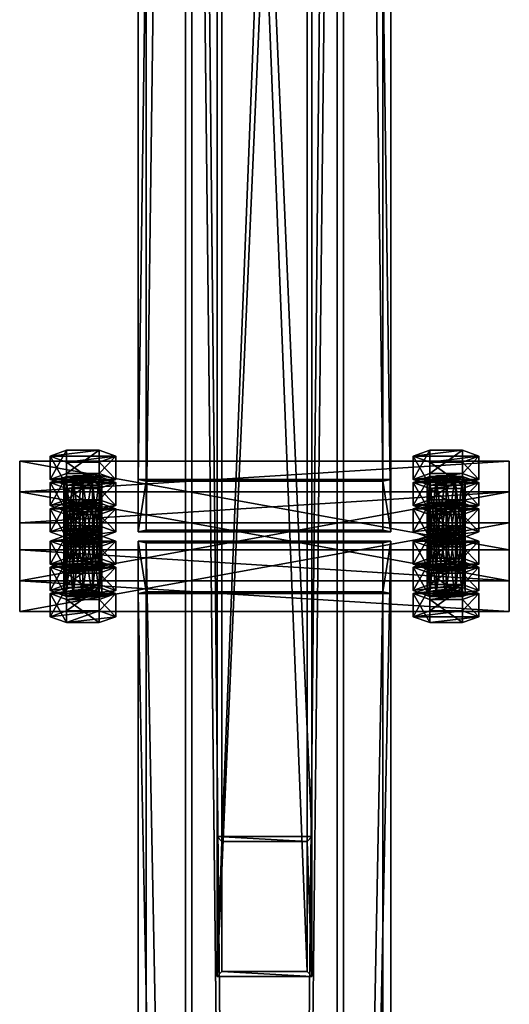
# Model space of a CAD drawing. Header units: millimetres. Extents: x -333 to 67333, y -930 to 39730.
# Tile 411 of 656: x 22145 to 22455, y 7622 to 8246. Entities that reach past the tile are written whole.
import ezdxf

# ---------------------------------------------------------------- set-up
doc = ezdxf.new("R2010")
doc.units = ezdxf.units.MM
for name, color, linetype in [('5', 7, 'Continuous'), ('6', 7, 'Continuous'), ('8', 7, 'Continuous'), ('95', 7, 'Continuous'), ('99', 7, 'Continuous')]:
    doc.layers.add(name, color=color, linetype=linetype)

msp = doc.modelspace()

# ---------------------------------------------------------------- meshes
at = {"layer": '5', "color": 131}
mesh = msp.add_polyface(dxfattribs=at)
corners = [(22346, 185.3, 2984), (22254, 185.3, 2984), (22254, 9385, 2984), (22346, 9385, 2984), (22254, 185.3, 3076), (22254, 9385, 3076), (22346, 185.3, 3076), (22346, 9385, 3076), (22350, 185.3, 2980), (22350, 185.3, 3080), (22350, 9385, 3080), (22350, 9385, 2980), (22250, 185.3, 3080), (22250, 9385, 3080), (22250, 185.3, 2980), (22250, 9385, 2980)]
mesh.append_faces([[corners[k] for k in face] for face in [(0, 2, 3, 3), (1, 5, 2, 2), (4, 7, 5, 5), (6, 3, 7, 7), (8, 10, 11, 11), (9, 13, 10, 10), (12, 15, 13, 13), (14, 11, 15, 15)]], dxfattribs={"vtx0": -1, "color": 131})
mesh.append_faces([[corners[k] for k in face] for face in [(9, 6, 12, 12), (6, 8, 0, 0), (0, 8, 1, 1), (12, 4, 14, 14), (4, 12, 6, 6), (14, 1, 8, 8), (11, 3, 15, 15), (3, 10, 7, 7), (7, 10, 5, 5), (15, 2, 13, 13), (2, 15, 3, 3), (13, 5, 10, 10)]], dxfattribs={"vtx0": -1, "vtx1": -1, "color": 131})
mesh.append_faces([[corners[k] for k in face] for face in [(6, 9, 8, 8), (14, 4, 1, 1), (3, 11, 10, 10), (13, 2, 5, 5)]], dxfattribs={"vtx0": -1, "vtx2": -1, "vtx3": -1, "color": 131})
mesh.append_faces([[corners[k] for k in face] for face in [(0, 1, 2, 2), (1, 4, 5, 5), (4, 6, 7, 7), (6, 0, 3, 3), (8, 9, 10, 10), (9, 12, 13, 13), (12, 14, 15, 15), (14, 8, 11, 11)]], dxfattribs={"vtx2": -1, "vtx3": -1, "color": 131})
at = {"layer": '6', "color": 2}
mesh = msp.add_polyface(dxfattribs=at)
corners = [(22380, 19380.14, 7183.53), (22220, 19380.14, 7183.53), (22220, 7954.94, 4755.1), (22380, 7954.94, 4755.1), (22380, 19380.14, 7347.1), (22380, 7921.68, 4911.61), (22220, 19380.14, 7347.1), (22220, 7921.68, 4911.61), (22225, 7953.9, 4759.99), (22375, 7953.9, 4759.99), (22375, 7922.72, 4906.72), (22225, 7922.72, 4906.72), (22375, 19380.14, 7188.64), (22375, 19380.14, 7341.99), (22225, 19380.14, 7188.64), (22225, 19380.14, 7341.99)]
mesh.append_faces([[corners[k] for k in face] for face in [(0, 2, 3, 3), (4, 3, 5, 5), (6, 5, 7, 7), (1, 7, 2, 2), (12, 10, 9, 9), (14, 9, 8, 8), (15, 8, 11, 11), (13, 11, 10, 10)]], dxfattribs={"vtx0": -1, "color": 2})
mesh.append_faces([[corners[k] for k in face] for face in [(2, 8, 3, 3), (8, 7, 11, 11), (11, 7, 10, 10), (3, 9, 5, 5), (9, 3, 8, 8), (5, 10, 7, 7), (0, 12, 1, 1), (12, 4, 13, 13), (13, 4, 15, 15), (1, 14, 6, 6), (14, 1, 12, 12), (6, 15, 4, 4)]], dxfattribs={"vtx0": -1, "vtx1": -1, "color": 2})
mesh.append_faces([[corners[k] for k in face] for face in [(8, 2, 7, 7), (5, 9, 10, 10), (12, 0, 4, 4), (6, 14, 15, 15)]], dxfattribs={"vtx0": -1, "vtx2": -1, "vtx3": -1, "color": 2})
mesh.append_faces([[corners[k] for k in face] for face in [(0, 1, 2, 2), (4, 0, 3, 3), (6, 4, 5, 5), (1, 6, 7, 7), (12, 13, 10, 10), (14, 12, 9, 9), (15, 14, 8, 8), (13, 15, 11, 11)]], dxfattribs={"vtx2": -1, "vtx3": -1, "color": 2})
mesh = msp.add_polyface(dxfattribs=at)
corners = [(22225, 7914.78, 4751.68), (22375, 7914.78, 4751.68), (22375, 175.3, 3106.65), (22225, 175.3, 3106.65), (22375, 7883.59, 4898.4), (22375, 25.3, 3228.12), (22225, 7883.59, 4898.4), (22225, 25.3, 3228.12), (22220, 7915.82, 4746.79), (22220, 7882.55, 4903.29), (22220, 20.3, 3232.17), (22220, 180.3, 3102.61), (22380, 7882.55, 4903.29), (22380, 20.3, 3232.17), (22380, 7915.82, 4746.79), (22380, 180.3, 3102.61)]
mesh.append_faces([[corners[k] for k in face] for face in [(0, 2, 3, 3), (1, 5, 2, 2), (4, 7, 5, 5), (6, 3, 7, 7), (8, 10, 11, 11), (9, 13, 10, 10), (12, 15, 13, 13), (14, 11, 15, 15)]], dxfattribs={"vtx0": -1, "color": 2})
mesh.append_faces([[corners[k] for k in face] for face in [(9, 6, 12, 12), (6, 8, 0, 0), (0, 8, 1, 1), (12, 4, 14, 14), (4, 12, 6, 6), (14, 1, 8, 8), (11, 3, 15, 15), (3, 10, 7, 7), (7, 10, 5, 5), (15, 2, 13, 13), (2, 15, 3, 3), (13, 5, 10, 10)]], dxfattribs={"vtx0": -1, "vtx1": -1, "color": 2})
mesh.append_faces([[corners[k] for k in face] for face in [(6, 9, 8, 8), (14, 4, 1, 1), (3, 11, 10, 10), (13, 2, 5, 5)]], dxfattribs={"vtx0": -1, "vtx2": -1, "vtx3": -1, "color": 2})
mesh.append_faces([[corners[k] for k in face] for face in [(0, 1, 2, 2), (1, 4, 5, 5), (4, 6, 7, 7), (6, 0, 3, 3), (8, 9, 10, 10), (9, 12, 13, 13), (12, 14, 15, 15), (14, 8, 11, 11)]], dxfattribs={"vtx2": -1, "vtx3": -1, "color": 2})
at = {"layer": '8', "color": 253}
mesh = msp.add_polyface(dxfattribs=at)
corners = [(22327, 7643.02, 4688.8), (22273, 7643.02, 4688.8), (22273, 9009.3, 3080), (22327, 9009.3, 3080), (22273, 7725.26, 4706.28), (22273, 9106.38, 3080), (22327, 7725.26, 4706.28), (22327, 9106.38, 3080), (22330, 7639.68, 4688.1), (22330, 7728.59, 4706.99), (22330, 9110.32, 3080), (22330, 9005.36, 3080), (22270, 7728.59, 4706.99), (22270, 9110.32, 3080), (22270, 7639.68, 4688.1), (22270, 9005.36, 3080)]
mesh.append_faces([[corners[k] for k in face] for face in [(0, 2, 3, 3), (1, 5, 2, 2), (4, 7, 5, 5), (6, 3, 7, 7), (8, 10, 11, 11), (9, 13, 10, 10), (12, 15, 13, 13), (14, 11, 15, 15)]], dxfattribs={"vtx0": -1, "color": 253})
mesh.append_faces([[corners[k] for k in face] for face in [(9, 6, 12, 12), (6, 8, 0, 0), (0, 8, 1, 1), (12, 4, 14, 14), (4, 12, 6, 6), (14, 1, 8, 8), (11, 3, 15, 15), (3, 10, 7, 7), (7, 10, 5, 5), (15, 2, 13, 13), (2, 15, 3, 3), (13, 5, 10, 10)]], dxfattribs={"vtx0": -1, "vtx1": -1, "color": 253})
mesh.append_faces([[corners[k] for k in face] for face in [(6, 9, 8, 8), (14, 4, 1, 1), (3, 11, 10, 10), (13, 2, 5, 5)]], dxfattribs={"vtx0": -1, "vtx2": -1, "vtx3": -1, "color": 253})
mesh.append_faces([[corners[k] for k in face] for face in [(0, 1, 2, 2), (1, 4, 5, 5), (4, 6, 7, 7), (6, 0, 3, 3), (8, 9, 10, 10), (9, 12, 13, 13), (12, 14, 15, 15), (14, 8, 11, 11)]], dxfattribs={"vtx2": -1, "vtx3": -1, "color": 253})
at = {"layer": '95', "color": 7}
mesh = msp.add_polyface(dxfattribs=at)
corners = [(22195.4, 7940.09, 4897.12), (22164.22, 7936.35, 4914.73), (22174.61, 7940.09, 4897.12), (22205.79, 7936.35, 4914.73), (22191, 7940.47, 4823.19), (22179, 7940.47, 4823.19), (22185, 7940.8, 4821.62), (22174.61, 7939.56, 4827.49), (22195.4, 7939.56, 4827.49), (22173, 7938.31, 4833.36), (22174.61, 7937.06, 4839.22), (22197, 7938.31, 4833.36), (22179, 7936.15, 4843.52), (22195.4, 7937.06, 4839.22), (22205.79, 7952.98, 4836.47), (22195.4, 7956.72, 4818.87), (22195.4, 7942.05, 4815.75), (22205.79, 7938.31, 4833.36), (22174.61, 7956.72, 4818.87), (22174.61, 7942.05, 4815.75), (22164.22, 7952.98, 4836.47), (22164.22, 7938.31, 4833.36), (22174.61, 7949.24, 4854.08), (22174.61, 7934.57, 4850.96), (22195.4, 7949.24, 4854.08), (22195.4, 7934.57, 4850.96), (22195.4, 7956.19, 4749.24), (22191, 7957.1, 4744.94), (22191, 7917.98, 4736.62), (22185, 7957.44, 4743.37), (22185, 7918.31, 4735.05), (22179, 7957.1, 4744.94), (22179, 7917.98, 4736.62), (22174.61, 7956.19, 4749.24), (22174.61, 7917.07, 4740.92), (22173, 7954.94, 4755.1), (22174.61, 7953.69, 4760.97), (22197, 7954.94, 4755.1), (22179, 7952.78, 4765.27), (22195.4, 7953.69, 4760.97), (22185, 7952.45, 4766.84), (22191, 7952.78, 4765.27), (22205.79, 7969.61, 4758.22), (22195.4, 7973.36, 4740.62), (22195.4, 7958.68, 4737.5), (22205.79, 7954.94, 4755.1), (22174.61, 7973.36, 4740.62), (22174.61, 7958.68, 4737.5), (22164.22, 7969.61, 4758.22), (22164.22, 7954.94, 4755.1), (22174.61, 7965.87, 4775.83), (22174.61, 7951.2, 4772.71), (22195.4, 7965.87, 4775.83), (22195.4, 7951.2, 4772.71)]
mesh.append_faces([[corners[k] for k in face] for face in [(0, 1, 2, 2), (4, 5, 6, 6), (14, 16, 17, 17), (15, 19, 16, 16), (18, 21, 19, 19), (20, 23, 21, 21), (22, 25, 23, 23), (24, 17, 25, 25), (15, 20, 18, 18), (22, 14, 24, 24), (21, 16, 19, 19), (27, 31, 29, 29), (40, 39, 41, 41), (42, 44, 45, 45), (43, 47, 44, 44), (46, 49, 47, 47), (48, 51, 49, 49), (50, 53, 51, 51), (52, 45, 53, 53), (43, 48, 46, 46), (50, 42, 52, 52), (45, 51, 53, 53), (49, 44, 47, 47)]], dxfattribs={"vtx0": -1, "color": 7})
mesh.append_faces([[corners[k] for k in face] for face in [(5, 4, 7, 7), (7, 8, 9, 9), (9, 8, 10, 10), (10, 11, 12, 12), (20, 14, 22, 22), (23, 16, 21, 21), (31, 27, 33, 33), (33, 26, 35, 35), (35, 26, 36, 36), (36, 37, 38, 38), (38, 39, 40, 40), (48, 42, 50, 50), (51, 45, 49, 49)]], dxfattribs={"vtx0": -1, "vtx1": -1, "color": 7})
mesh.append_faces([[corners[k] for k in face] for face in [(1, 0, 3, 3), (7, 4, 8, 8), (10, 8, 11, 11), (12, 11, 13, 13), (20, 15, 14, 14), (23, 17, 16, 16), (33, 27, 26, 26), (36, 26, 37, 37), (38, 37, 39, 39), (48, 43, 42, 42), (49, 45, 44, 44)]], dxfattribs={"vtx0": -1, "vtx2": -1, "vtx3": -1, "color": 7})
mesh.append_faces([[corners[k] for k in face] for face in [(14, 15, 16, 16), (15, 18, 19, 19), (18, 20, 21, 21), (20, 22, 23, 23), (22, 24, 25, 25), (24, 14, 17, 17), (26, 27, 28, 28), (27, 29, 30, 30), (29, 31, 32, 32), (31, 33, 34, 34), (42, 43, 44, 44), (43, 46, 47, 47), (46, 48, 49, 49), (48, 50, 51, 51), (50, 52, 53, 53), (52, 42, 45, 45)]], dxfattribs={"vtx2": -1, "vtx3": -1, "color": 7})
mesh = msp.add_polyface(dxfattribs=at)
corners = [(22425.4, 7940.09, 4897.12), (22394.22, 7936.35, 4914.73), (22404.61, 7940.09, 4897.12), (22435.79, 7936.35, 4914.73), (22415, 7940.8, 4821.62), (22404.61, 7939.56, 4827.49), (22409, 7940.47, 4823.19), (22421, 7940.47, 4823.19), (22403, 7938.31, 4833.36), (22425.4, 7939.56, 4827.49), (22404.61, 7937.06, 4839.22), (22427, 7938.31, 4833.36), (22409, 7936.15, 4843.52), (22425.4, 7937.06, 4839.22), (22435.79, 7952.98, 4836.47), (22425.4, 7956.72, 4818.87), (22425.4, 7942.05, 4815.75), (22435.79, 7938.31, 4833.36), (22404.61, 7956.72, 4818.87), (22404.61, 7942.05, 4815.75), (22394.22, 7952.98, 4836.47), (22394.22, 7938.31, 4833.36), (22404.61, 7949.24, 4854.08), (22404.61, 7934.57, 4850.96), (22425.4, 7949.24, 4854.08), (22425.4, 7934.57, 4850.96), (22425.4, 7956.19, 4749.24), (22421, 7957.1, 4744.94), (22421, 7917.98, 4736.62), (22415, 7957.44, 4743.37), (22415, 7918.31, 4735.05), (22409, 7957.1, 4744.94), (22409, 7917.98, 4736.62), (22404.61, 7956.19, 4749.24), (22404.61, 7917.07, 4740.92), (22403, 7954.94, 4755.1), (22404.61, 7953.69, 4760.97), (22427, 7954.94, 4755.1), (22409, 7952.78, 4765.27), (22425.4, 7953.69, 4760.97), (22415, 7952.45, 4766.84), (22421, 7952.78, 4765.27), (22435.79, 7969.61, 4758.22), (22425.4, 7973.36, 4740.62), (22425.4, 7958.68, 4737.5), (22435.79, 7954.94, 4755.1), (22404.61, 7973.36, 4740.62), (22404.61, 7958.68, 4737.5), (22394.22, 7969.61, 4758.22), (22394.22, 7954.94, 4755.1), (22404.61, 7965.87, 4775.83), (22404.61, 7951.2, 4772.71), (22425.4, 7965.87, 4775.83), (22425.4, 7951.2, 4772.71)]
mesh.append_faces([[corners[k] for k in face] for face in [(0, 1, 2, 2), (4, 5, 6, 6), (14, 16, 17, 17), (15, 19, 16, 16), (18, 21, 19, 19), (20, 23, 21, 21), (22, 25, 23, 23), (24, 17, 25, 25), (15, 20, 18, 18), (22, 14, 24, 24), (21, 16, 19, 19), (27, 31, 29, 29), (40, 39, 41, 41), (42, 44, 45, 45), (43, 47, 44, 44), (46, 49, 47, 47), (48, 51, 49, 49), (50, 53, 51, 51), (52, 45, 53, 53), (43, 48, 46, 46), (50, 42, 52, 52), (45, 51, 53, 53), (49, 44, 47, 47)]], dxfattribs={"vtx0": -1, "color": 7})
mesh.append_faces([[corners[k] for k in face] for face in [(5, 7, 8, 8), (8, 9, 10, 10), (10, 11, 12, 12), (20, 14, 22, 22), (23, 17, 21, 21), (31, 27, 33, 33), (33, 27, 35, 35), (35, 26, 36, 36), (36, 37, 38, 38), (38, 39, 40, 40), (48, 42, 50, 50), (51, 45, 49, 49)]], dxfattribs={"vtx0": -1, "vtx1": -1, "color": 7})
mesh.append_faces([[corners[k] for k in face] for face in [(1, 0, 3, 3), (5, 4, 7, 7), (8, 7, 9, 9), (10, 9, 11, 11), (12, 11, 13, 13), (20, 15, 14, 14), (21, 17, 16, 16), (35, 27, 26, 26), (36, 26, 37, 37), (38, 37, 39, 39), (48, 43, 42, 42), (49, 45, 44, 44)]], dxfattribs={"vtx0": -1, "vtx2": -1, "vtx3": -1, "color": 7})
mesh.append_faces([[corners[k] for k in face] for face in [(14, 15, 16, 16), (15, 18, 19, 19), (18, 20, 21, 21), (20, 22, 23, 23), (22, 24, 25, 25), (24, 14, 17, 17), (26, 27, 28, 28), (27, 29, 30, 30), (29, 31, 32, 32), (31, 33, 34, 34), (42, 43, 44, 44), (43, 46, 47, 47), (46, 48, 49, 49), (48, 50, 51, 51), (50, 52, 53, 53), (52, 42, 45, 45)]], dxfattribs={"vtx2": -1, "vtx3": -1, "color": 7})
mesh = msp.add_polyface(dxfattribs=at)
corners = [(22191, 7923.84, 4901.44), (22179, 7923.84, 4901.44), (22185, 7924.17, 4899.87), (22174.61, 7922.92, 4905.74), (22195.4, 7922.92, 4905.74), (22173, 7921.68, 4911.61), (22174.61, 7920.43, 4917.48), (22197, 7921.68, 4911.61), (22179, 7919.52, 4921.77), (22195.4, 7920.43, 4917.48), (22185, 7919.18, 4923.35), (22191, 7919.52, 4921.77), (22205.79, 7936.35, 4914.73), (22195.4, 7940.09, 4897.12), (22195.4, 7925.42, 4894), (22205.79, 7921.68, 4911.61), (22174.61, 7940.09, 4897.12), (22174.61, 7925.42, 4894), (22164.22, 7936.35, 4914.73), (22164.22, 7921.68, 4911.61), (22174.61, 7932.61, 4932.33), (22174.61, 7917.93, 4929.21), (22195.4, 7932.61, 4932.33), (22195.4, 7917.93, 4929.21), (22197, 7938.31, 4833.36), (22195.4, 7939.56, 4827.49), (22195.4, 7900.43, 4819.17), (22191, 7940.47, 4823.19), (22191, 7901.35, 4814.88), (22185, 7940.8, 4821.62), (22185, 7901.68, 4813.3), (22179, 7940.47, 4823.19), (22179, 7901.35, 4814.88), (22174.61, 7939.56, 4827.49), (22174.61, 7900.43, 4819.17), (22173, 7938.31, 4833.36), (22173, 7899.19, 4825.04), (22174.61, 7937.06, 4839.22), (22174.61, 7897.94, 4830.91), (22191, 7936.15, 4843.52), (22195.4, 7937.06, 4839.22), (22195.4, 7897.94, 4830.91), (22197, 7899.19, 4825.04), (22179, 7936.15, 4843.52), (22185, 7935.81, 4845.09), (22205.79, 7938.31, 4833.36), (22174.61, 7934.57, 4850.96), (22195.4, 7934.57, 4850.96), (22197, 7954.94, 4755.1), (22195.4, 7956.19, 4749.24), (22195.4, 7917.07, 4740.92), (22197, 7915.82, 4746.79), (22191, 7917.98, 4736.62), (22191, 7957.1, 4744.94), (22185, 7918.31, 4735.05), (22185, 7957.44, 4743.37), (22179, 7917.98, 4736.62), (22179, 7957.1, 4744.94), (22174.61, 7917.07, 4740.92), (22174.61, 7956.19, 4749.24), (22173, 7954.94, 4755.1), (22173, 7915.82, 4746.79), (22174.61, 7953.69, 4760.97), (22174.61, 7914.57, 4752.66), (22179, 7952.78, 4765.27), (22179, 7913.66, 4756.95), (22185, 7952.45, 4766.84), (22185, 7913.32, 4758.53), (22191, 7952.78, 4765.27), (22191, 7913.66, 4756.95), (22195.4, 7953.69, 4760.97), (22195.4, 7914.57, 4752.66), (22195.4, 7919.56, 4729.18), (22164.22, 7915.82, 4746.79), (22174.61, 7919.56, 4729.18)]
mesh.append_faces([[corners[k] for k in face] for face in [(0, 1, 2, 2), (10, 9, 11, 11), (12, 14, 15, 15), (13, 17, 14, 14), (16, 19, 17, 17), (18, 21, 19, 19), (20, 23, 21, 21), (22, 15, 23, 23), (20, 12, 22, 22), (15, 21, 23, 23), (19, 14, 17, 17), (44, 40, 39, 39), (45, 46, 47, 47), (48, 50, 51, 51), (49, 52, 50, 50), (53, 54, 52, 52), (55, 56, 54, 54), (57, 58, 56, 56), (59, 61, 58, 58), (60, 63, 61, 61), (62, 65, 63, 63), (64, 67, 65, 65), (66, 69, 67, 67), (68, 71, 69, 69), (70, 51, 71, 71), (58, 54, 56, 56), (72, 73, 74, 74)]], dxfattribs={"vtx0": -1, "color": 7})
mesh.append_faces([[corners[k] for k in face] for face in [(1, 0, 3, 3), (3, 4, 5, 5), (5, 4, 6, 6), (6, 7, 8, 8), (8, 9, 10, 10), (18, 12, 20, 20), (21, 14, 19, 19), (43, 40, 44, 44)]], dxfattribs={"vtx0": -1, "vtx1": -1, "color": 7})
mesh.append_faces([[corners[k] for k in face] for face in [(3, 0, 4, 4), (6, 4, 7, 7), (8, 7, 9, 9), (21, 15, 14, 14), (58, 52, 54, 54)]], dxfattribs={"vtx0": -1, "vtx2": -1, "vtx3": -1, "color": 7})
mesh.append_faces([[corners[k] for k in face] for face in [(12, 13, 14, 14), (13, 16, 17, 17), (16, 18, 19, 19), (18, 20, 21, 21), (20, 22, 23, 23), (22, 12, 15, 15), (24, 25, 26, 26), (25, 27, 28, 28), (27, 29, 30, 30), (29, 31, 32, 32), (31, 33, 34, 34), (33, 35, 36, 36), (35, 37, 38, 38), (39, 40, 41, 41), (40, 24, 42, 42), (48, 49, 50, 50), (59, 60, 61, 61), (60, 62, 63, 63), (62, 64, 65, 65), (64, 66, 67, 67), (66, 68, 69, 69), (68, 70, 71, 71), (70, 48, 51, 51)]], dxfattribs={"vtx2": -1, "vtx3": -1, "color": 7})
mesh = msp.add_polyface(dxfattribs=at)
corners = [(22415, 7924.17, 4899.87), (22404.61, 7922.92, 4905.74), (22409, 7923.84, 4901.44), (22421, 7923.84, 4901.44), (22403, 7921.68, 4911.61), (22425.4, 7922.92, 4905.74), (22404.61, 7920.43, 4917.48), (22427, 7921.68, 4911.61), (22409, 7919.52, 4921.77), (22425.4, 7920.43, 4917.48), (22415, 7919.18, 4923.35), (22421, 7919.52, 4921.77), (22435.79, 7936.35, 4914.73), (22425.4, 7940.09, 4897.12), (22425.4, 7925.42, 4894), (22435.79, 7921.68, 4911.61), (22404.61, 7940.09, 4897.12), (22404.61, 7925.42, 4894), (22394.22, 7936.35, 4914.73), (22394.22, 7921.68, 4911.61), (22404.61, 7932.61, 4932.33), (22404.61, 7917.93, 4929.21), (22425.4, 7932.61, 4932.33), (22425.4, 7917.93, 4929.21), (22427, 7938.31, 4833.36), (22425.4, 7939.56, 4827.49), (22425.4, 7900.43, 4819.17), (22421, 7940.47, 4823.19), (22421, 7901.35, 4814.88), (22415, 7940.8, 4821.62), (22415, 7901.68, 4813.3), (22409, 7940.47, 4823.19), (22409, 7901.35, 4814.88), (22404.61, 7939.56, 4827.49), (22404.61, 7900.43, 4819.17), (22403, 7938.31, 4833.36), (22403, 7899.19, 4825.04), (22404.61, 7937.06, 4839.22), (22404.61, 7897.94, 4830.91), (22421, 7936.15, 4843.52), (22425.4, 7937.06, 4839.22), (22425.4, 7897.94, 4830.91), (22427, 7899.19, 4825.04), (22409, 7936.15, 4843.52), (22415, 7935.81, 4845.09), (22435.79, 7938.31, 4833.36), (22404.61, 7934.57, 4850.96), (22425.4, 7934.57, 4850.96), (22427, 7954.94, 4755.1), (22425.4, 7956.19, 4749.24), (22425.4, 7917.07, 4740.92), (22427, 7915.82, 4746.79), (22421, 7917.98, 4736.62), (22421, 7957.1, 4744.94), (22415, 7918.31, 4735.05), (22415, 7957.44, 4743.37), (22409, 7917.98, 4736.62), (22409, 7957.1, 4744.94), (22404.61, 7917.07, 4740.92), (22404.61, 7956.19, 4749.24), (22403, 7954.94, 4755.1), (22403, 7915.82, 4746.79), (22404.61, 7953.69, 4760.97), (22404.61, 7914.57, 4752.66), (22409, 7952.78, 4765.27), (22409, 7913.66, 4756.95), (22415, 7952.45, 4766.84), (22415, 7913.32, 4758.53), (22421, 7952.78, 4765.27), (22421, 7913.66, 4756.95), (22425.4, 7953.69, 4760.97), (22425.4, 7914.57, 4752.66), (22425.4, 7919.56, 4729.18), (22394.22, 7915.82, 4746.79), (22404.61, 7919.56, 4729.18)]
mesh.append_faces([[corners[k] for k in face] for face in [(0, 1, 2, 2), (10, 9, 11, 11), (12, 14, 15, 15), (13, 17, 14, 14), (16, 19, 17, 17), (18, 21, 19, 19), (20, 23, 21, 21), (22, 15, 23, 23), (20, 12, 22, 22), (15, 21, 23, 23), (19, 14, 17, 17), (44, 40, 39, 39), (45, 46, 47, 47), (48, 50, 51, 51), (49, 52, 50, 50), (53, 54, 52, 52), (55, 56, 54, 54), (57, 58, 56, 56), (59, 61, 58, 58), (60, 63, 61, 61), (62, 65, 63, 63), (64, 67, 65, 65), (66, 69, 67, 67), (68, 71, 69, 69), (70, 51, 71, 71), (58, 54, 56, 56), (72, 73, 74, 74)]], dxfattribs={"vtx0": -1, "color": 7})
mesh.append_faces([[corners[k] for k in face] for face in [(1, 3, 4, 4), (4, 5, 6, 6), (6, 7, 8, 8), (8, 9, 10, 10), (18, 12, 20, 20), (21, 14, 19, 19), (43, 40, 44, 44)]], dxfattribs={"vtx0": -1, "vtx1": -1, "color": 7})
mesh.append_faces([[corners[k] for k in face] for face in [(1, 0, 3, 3), (4, 3, 5, 5), (6, 5, 7, 7), (8, 7, 9, 9), (21, 15, 14, 14), (58, 52, 54, 54)]], dxfattribs={"vtx0": -1, "vtx2": -1, "vtx3": -1, "color": 7})
mesh.append_faces([[corners[k] for k in face] for face in [(12, 13, 14, 14), (13, 16, 17, 17), (16, 18, 19, 19), (18, 20, 21, 21), (20, 22, 23, 23), (22, 12, 15, 15), (24, 25, 26, 26), (25, 27, 28, 28), (27, 29, 30, 30), (29, 31, 32, 32), (31, 33, 34, 34), (33, 35, 36, 36), (35, 37, 38, 38), (39, 40, 41, 41), (40, 24, 42, 42), (48, 49, 50, 50), (59, 60, 61, 61), (60, 62, 63, 63), (62, 64, 65, 65), (64, 66, 67, 67), (66, 68, 69, 69), (68, 70, 71, 71), (70, 48, 51, 51)]], dxfattribs={"vtx2": -1, "vtx3": -1, "color": 7})
mesh = msp.add_polyface(dxfattribs=at)
corners = [(22197, 7921.68, 4911.61), (22195.4, 7922.92, 4905.74), (22195.4, 7883.8, 4897.42), (22191, 7923.84, 4901.44), (22191, 7884.71, 4893.13), (22185, 7924.17, 4899.87), (22185, 7885.05, 4891.55), (22179, 7923.84, 4901.44), (22179, 7884.71, 4893.13), (22174.61, 7922.92, 4905.74), (22174.61, 7883.8, 4897.42), (22173, 7921.68, 4911.61), (22173, 7882.55, 4903.29), (22174.61, 7920.43, 4917.48), (22174.61, 7881.31, 4909.16), (22179, 7919.52, 4921.77), (22179, 7880.39, 4913.46), (22185, 7919.18, 4923.35), (22185, 7880.06, 4915.03), (22191, 7919.52, 4921.77), (22191, 7880.39, 4913.46), (22195.4, 7920.43, 4917.48), (22195.4, 7881.31, 4909.16), (22197, 7882.55, 4903.29), (22197, 7938.31, 4833.36), (22195.4, 7900.43, 4819.17), (22197, 7899.19, 4825.04), (22195.4, 7939.56, 4827.49), (22191, 7901.35, 4814.88), (22191, 7940.47, 4823.19), (22185, 7901.68, 4813.3), (22185, 7940.8, 4821.62), (22179, 7901.35, 4814.88), (22179, 7940.47, 4823.19), (22174.61, 7900.43, 4819.17), (22174.61, 7939.56, 4827.49), (22173, 7899.19, 4825.04), (22173, 7938.31, 4833.36), (22174.61, 7897.94, 4830.91), (22174.61, 7937.06, 4839.22), (22179, 7936.15, 4843.52), (22179, 7897.03, 4835.21), (22185, 7935.81, 4845.09), (22185, 7896.69, 4836.78), (22191, 7936.15, 4843.52), (22191, 7897.03, 4835.21), (22195.4, 7897.94, 4830.91), (22195.4, 7937.06, 4839.22), (22195.4, 7902.93, 4807.43), (22164.22, 7899.19, 4825.04), (22174.61, 7902.93, 4807.43), (22205.79, 7899.19, 4825.04), (22195.4, 7914.57, 4752.66), (22185, 7913.32, 4758.53), (22191, 7913.66, 4756.95), (22179, 7913.66, 4756.95), (22197, 7915.82, 4746.79), (22174.61, 7914.57, 4752.66), (22195.4, 7917.07, 4740.92), (22173, 7915.82, 4746.79), (22191, 7917.98, 4736.62), (22174.61, 7917.07, 4740.92), (22205.79, 7915.82, 4746.79), (22195.4, 7919.56, 4729.18), (22195.4, 7904.89, 4726.06), (22205.79, 7901.15, 4743.67), (22174.61, 7919.56, 4729.18), (22174.61, 7904.89, 4726.06), (22164.22, 7915.82, 4746.79), (22164.22, 7901.15, 4743.67), (22174.61, 7912.08, 4764.4), (22174.61, 7897.4, 4761.28), (22195.4, 7912.08, 4764.4), (22195.4, 7897.4, 4761.28)]
mesh.append_faces([[corners[k] for k in face] for face in [(24, 25, 26, 26), (27, 28, 25, 25), (29, 30, 28, 28), (31, 32, 30, 30), (33, 34, 32, 32), (35, 36, 34, 34), (37, 38, 36, 36), (39, 41, 38, 38), (40, 43, 41, 41), (42, 45, 43, 43), (44, 46, 45, 45), (47, 26, 46, 46), (34, 30, 32, 32), (48, 49, 50, 50), (52, 53, 54, 54), (62, 64, 65, 65), (63, 67, 64, 64), (66, 69, 67, 67), (68, 71, 69, 69), (70, 73, 71, 71), (72, 65, 73, 73), (70, 62, 72, 72), (65, 71, 73, 73), (69, 64, 67, 67)]], dxfattribs={"vtx0": -1, "color": 7})
mesh.append_faces([[corners[k] for k in face] for face in [(38, 25, 36, 36), (36, 28, 34, 34), (53, 52, 55, 55), (55, 56, 57, 57), (57, 58, 59, 59), (59, 60, 61, 61), (68, 62, 70, 70), (71, 65, 69, 69)]], dxfattribs={"vtx0": -1, "vtx1": -1, "color": 7})
mesh.append_faces([[corners[k] for k in face] for face in [(41, 46, 26, 26), (38, 26, 25, 25), (36, 25, 28, 28), (34, 28, 30, 30), (49, 48, 51, 51), (55, 52, 56, 56), (57, 56, 58, 58), (59, 58, 60, 60), (68, 63, 62, 62), (69, 65, 64, 64)]], dxfattribs={"vtx0": -1, "vtx2": -1, "vtx3": -1, "color": 7})
mesh.append_faces([[corners[k] for k in face] for face in [(0, 1, 2, 2), (1, 3, 4, 4), (3, 5, 6, 6), (5, 7, 8, 8), (7, 9, 10, 10), (9, 11, 12, 12), (11, 13, 14, 14), (13, 15, 16, 16), (15, 17, 18, 18), (17, 19, 20, 20), (19, 21, 22, 22), (21, 0, 23, 23), (39, 40, 41, 41), (40, 42, 43, 43), (42, 44, 45, 45), (62, 63, 64, 64), (63, 66, 67, 67), (66, 68, 69, 69), (68, 70, 71, 71), (70, 72, 73, 73), (72, 62, 65, 65)]], dxfattribs={"vtx2": -1, "vtx3": -1, "color": 7})
mesh = msp.add_polyface(dxfattribs=at)
corners = [(22427, 7921.68, 4911.61), (22425.4, 7922.92, 4905.74), (22425.4, 7883.8, 4897.42), (22421, 7923.84, 4901.44), (22421, 7884.71, 4893.13), (22415, 7924.17, 4899.87), (22415, 7885.05, 4891.55), (22409, 7923.84, 4901.44), (22409, 7884.71, 4893.13), (22404.61, 7922.92, 4905.74), (22404.61, 7883.8, 4897.42), (22403, 7921.68, 4911.61), (22403, 7882.55, 4903.29), (22404.61, 7920.43, 4917.48), (22404.61, 7881.31, 4909.16), (22409, 7919.52, 4921.77), (22409, 7880.39, 4913.46), (22415, 7919.18, 4923.35), (22415, 7880.06, 4915.03), (22421, 7919.52, 4921.77), (22421, 7880.39, 4913.46), (22425.4, 7920.43, 4917.48), (22425.4, 7881.31, 4909.16), (22427, 7882.55, 4903.29), (22427, 7938.31, 4833.36), (22425.4, 7900.43, 4819.17), (22427, 7899.19, 4825.04), (22425.4, 7939.56, 4827.49), (22421, 7901.35, 4814.88), (22421, 7940.47, 4823.19), (22415, 7901.68, 4813.3), (22415, 7940.8, 4821.62), (22409, 7901.35, 4814.88), (22409, 7940.47, 4823.19), (22404.61, 7900.43, 4819.17), (22404.61, 7939.56, 4827.49), (22403, 7899.19, 4825.04), (22403, 7938.31, 4833.36), (22404.61, 7897.94, 4830.91), (22404.61, 7937.06, 4839.22), (22409, 7936.15, 4843.52), (22409, 7897.03, 4835.21), (22415, 7935.81, 4845.09), (22415, 7896.69, 4836.78), (22421, 7936.15, 4843.52), (22421, 7897.03, 4835.21), (22425.4, 7897.94, 4830.91), (22425.4, 7937.06, 4839.22), (22425.4, 7902.93, 4807.43), (22394.22, 7899.19, 4825.04), (22404.61, 7902.93, 4807.43), (22435.79, 7899.19, 4825.04), (22425.4, 7914.57, 4752.66), (22415, 7913.32, 4758.53), (22421, 7913.66, 4756.95), (22409, 7913.66, 4756.95), (22427, 7915.82, 4746.79), (22404.61, 7914.57, 4752.66), (22425.4, 7917.07, 4740.92), (22403, 7915.82, 4746.79), (22421, 7917.98, 4736.62), (22404.61, 7917.07, 4740.92), (22435.79, 7915.82, 4746.79), (22425.4, 7919.56, 4729.18), (22425.4, 7904.89, 4726.06), (22435.79, 7901.15, 4743.67), (22404.61, 7919.56, 4729.18), (22404.61, 7904.89, 4726.06), (22394.22, 7915.82, 4746.79), (22394.22, 7901.15, 4743.67), (22404.61, 7912.08, 4764.4), (22404.61, 7897.4, 4761.28), (22425.4, 7912.08, 4764.4), (22425.4, 7897.4, 4761.28)]
mesh.append_faces([[corners[k] for k in face] for face in [(24, 25, 26, 26), (27, 28, 25, 25), (29, 30, 28, 28), (31, 32, 30, 30), (33, 34, 32, 32), (35, 36, 34, 34), (37, 38, 36, 36), (39, 41, 38, 38), (40, 43, 41, 41), (42, 45, 43, 43), (44, 46, 45, 45), (47, 26, 46, 46), (34, 30, 32, 32), (48, 49, 50, 50), (52, 53, 54, 54), (62, 64, 65, 65), (63, 67, 64, 64), (66, 69, 67, 67), (68, 71, 69, 69), (70, 73, 71, 71), (72, 65, 73, 73), (70, 62, 72, 72), (65, 71, 73, 73), (69, 64, 67, 67)]], dxfattribs={"vtx0": -1, "color": 7})
mesh.append_faces([[corners[k] for k in face] for face in [(38, 25, 36, 36), (36, 28, 34, 34), (53, 52, 55, 55), (55, 56, 57, 57), (57, 58, 59, 59), (59, 60, 61, 61), (68, 62, 70, 70), (71, 65, 69, 69)]], dxfattribs={"vtx0": -1, "vtx1": -1, "color": 7})
mesh.append_faces([[corners[k] for k in face] for face in [(41, 46, 26, 26), (38, 26, 25, 25), (36, 25, 28, 28), (34, 28, 30, 30), (49, 48, 51, 51), (55, 52, 56, 56), (57, 56, 58, 58), (59, 58, 60, 60), (68, 63, 62, 62), (69, 65, 64, 64)]], dxfattribs={"vtx0": -1, "vtx2": -1, "vtx3": -1, "color": 7})
mesh.append_faces([[corners[k] for k in face] for face in [(0, 1, 2, 2), (1, 3, 4, 4), (3, 5, 6, 6), (5, 7, 8, 8), (7, 9, 10, 10), (9, 11, 12, 12), (11, 13, 14, 14), (13, 15, 16, 16), (15, 17, 18, 18), (17, 19, 20, 20), (19, 21, 22, 22), (21, 0, 23, 23), (39, 40, 41, 41), (40, 42, 43, 43), (42, 44, 45, 45), (62, 63, 64, 64), (63, 66, 67, 67), (66, 68, 69, 69), (68, 70, 71, 71), (70, 72, 73, 73), (72, 62, 65, 65)]], dxfattribs={"vtx2": -1, "vtx3": -1, "color": 7})
mesh = msp.add_polyface(dxfattribs=at)
corners = [(22197, 7921.68, 4911.61), (22195.4, 7883.8, 4897.42), (22197, 7882.55, 4903.29), (22195.4, 7922.92, 4905.74), (22191, 7884.71, 4893.13), (22191, 7923.84, 4901.44), (22185, 7885.05, 4891.55), (22185, 7924.17, 4899.87), (22179, 7884.71, 4893.13), (22179, 7923.84, 4901.44), (22174.61, 7883.8, 4897.42), (22174.61, 7922.92, 4905.74), (22173, 7882.55, 4903.29), (22173, 7921.68, 4911.61), (22174.61, 7881.31, 4909.16), (22174.61, 7920.43, 4917.48), (22179, 7880.39, 4913.46), (22179, 7919.52, 4921.77), (22185, 7880.06, 4915.03), (22185, 7919.18, 4923.35), (22191, 7880.39, 4913.46), (22191, 7919.52, 4921.77), (22195.4, 7881.31, 4909.16), (22195.4, 7920.43, 4917.48), (22205.79, 7882.55, 4903.29), (22195.4, 7886.3, 4885.69), (22195.4, 7871.62, 4882.57), (22205.79, 7867.88, 4900.17), (22174.61, 7886.3, 4885.69), (22174.61, 7871.62, 4882.57), (22164.22, 7882.55, 4903.29), (22164.22, 7867.88, 4900.17), (22174.61, 7878.81, 4920.9), (22174.61, 7864.14, 4917.78), (22195.4, 7878.81, 4920.9), (22195.4, 7864.14, 4917.78), (22195.4, 7897.94, 4830.91), (22185, 7896.69, 4836.78), (22191, 7897.03, 4835.21), (22179, 7897.03, 4835.21), (22197, 7899.19, 4825.04), (22174.61, 7897.94, 4830.91), (22205.79, 7899.19, 4825.04), (22195.4, 7902.93, 4807.43), (22195.4, 7888.26, 4804.32), (22205.79, 7884.51, 4821.92), (22174.61, 7902.93, 4807.43), (22174.61, 7888.26, 4804.32), (22164.22, 7899.19, 4825.04), (22164.22, 7884.51, 4821.92), (22174.61, 7895.44, 4842.65), (22174.61, 7880.77, 4839.53), (22195.4, 7895.44, 4842.65), (22195.4, 7880.77, 4839.53)]
mesh.append_faces([[corners[k] for k in face] for face in [(0, 1, 2, 2), (3, 4, 1, 1), (5, 6, 4, 4), (7, 8, 6, 6), (9, 10, 8, 8), (11, 12, 10, 10), (13, 14, 12, 12), (15, 16, 14, 14), (17, 18, 16, 16), (19, 20, 18, 18), (21, 22, 20, 20), (23, 2, 22, 22), (22, 18, 20, 20), (10, 6, 8, 8), (24, 26, 27, 27), (25, 29, 26, 26), (28, 31, 29, 29), (30, 33, 31, 31), (32, 35, 33, 33), (34, 27, 35, 35), (25, 30, 28, 28), (32, 24, 34, 34), (27, 33, 35, 35), (31, 26, 29, 29), (36, 37, 38, 38), (42, 44, 45, 45), (43, 47, 44, 44), (46, 49, 47, 47), (48, 51, 49, 49), (50, 53, 51, 51), (52, 45, 53, 53), (50, 42, 52, 52), (45, 51, 53, 53), (49, 44, 47, 47)]], dxfattribs={"vtx0": -1, "color": 7})
mesh.append_faces([[corners[k] for k in face] for face in [(18, 22, 16, 16), (16, 2, 14, 14), (14, 1, 12, 12), (12, 4, 10, 10), (30, 24, 32, 32), (33, 26, 31, 31), (37, 36, 39, 39), (39, 40, 41, 41), (48, 42, 50, 50), (51, 44, 49, 49)]], dxfattribs={"vtx0": -1, "vtx1": -1, "color": 7})
mesh.append_faces([[corners[k] for k in face] for face in [(16, 22, 2, 2), (14, 2, 1, 1), (12, 1, 4, 4), (10, 4, 6, 6), (30, 25, 24, 24), (33, 27, 26, 26), (51, 45, 44, 44)]], dxfattribs={"vtx0": -1, "vtx2": -1, "vtx3": -1, "color": 7})
mesh.append_faces([[corners[k] for k in face] for face in [(24, 25, 26, 26), (25, 28, 29, 29), (28, 30, 31, 31), (30, 32, 33, 33), (32, 34, 35, 35), (34, 24, 27, 27), (42, 43, 44, 44), (43, 46, 47, 47), (46, 48, 49, 49), (48, 50, 51, 51), (50, 52, 53, 53), (52, 42, 45, 45)]], dxfattribs={"vtx2": -1, "vtx3": -1, "color": 7})
mesh = msp.add_polyface(dxfattribs=at)
corners = [(22427, 7921.68, 4911.61), (22425.4, 7883.8, 4897.42), (22427, 7882.55, 4903.29), (22425.4, 7922.92, 4905.74), (22421, 7884.71, 4893.13), (22421, 7923.84, 4901.44), (22415, 7885.05, 4891.55), (22415, 7924.17, 4899.87), (22409, 7884.71, 4893.13), (22409, 7923.84, 4901.44), (22404.61, 7883.8, 4897.42), (22404.61, 7922.92, 4905.74), (22403, 7882.55, 4903.29), (22403, 7921.68, 4911.61), (22404.61, 7881.31, 4909.16), (22404.61, 7920.43, 4917.48), (22409, 7880.39, 4913.46), (22409, 7919.52, 4921.77), (22415, 7880.06, 4915.03), (22415, 7919.18, 4923.35), (22421, 7880.39, 4913.46), (22421, 7919.52, 4921.77), (22425.4, 7881.31, 4909.16), (22425.4, 7920.43, 4917.48), (22435.79, 7882.55, 4903.29), (22425.4, 7886.3, 4885.69), (22425.4, 7871.62, 4882.57), (22435.79, 7867.88, 4900.17), (22404.61, 7886.3, 4885.69), (22404.61, 7871.62, 4882.57), (22394.22, 7882.55, 4903.29), (22394.22, 7867.88, 4900.17), (22404.61, 7878.81, 4920.9), (22404.61, 7864.14, 4917.78), (22425.4, 7878.81, 4920.9), (22425.4, 7864.14, 4917.78), (22425.4, 7897.94, 4830.91), (22415, 7896.69, 4836.78), (22421, 7897.03, 4835.21), (22409, 7897.03, 4835.21), (22427, 7899.19, 4825.04), (22404.61, 7897.94, 4830.91), (22435.79, 7899.19, 4825.04), (22425.4, 7902.93, 4807.43), (22425.4, 7888.26, 4804.32), (22435.79, 7884.51, 4821.92), (22404.61, 7902.93, 4807.43), (22404.61, 7888.26, 4804.32), (22394.22, 7899.19, 4825.04), (22394.22, 7884.51, 4821.92), (22404.61, 7895.44, 4842.65), (22404.61, 7880.77, 4839.53), (22425.4, 7895.44, 4842.65), (22425.4, 7880.77, 4839.53)]
mesh.append_faces([[corners[k] for k in face] for face in [(0, 1, 2, 2), (3, 4, 1, 1), (5, 6, 4, 4), (7, 8, 6, 6), (9, 10, 8, 8), (11, 12, 10, 10), (13, 14, 12, 12), (15, 16, 14, 14), (17, 18, 16, 16), (19, 20, 18, 18), (21, 22, 20, 20), (23, 2, 22, 22), (22, 18, 20, 20), (10, 6, 8, 8), (24, 26, 27, 27), (25, 29, 26, 26), (28, 31, 29, 29), (30, 33, 31, 31), (32, 35, 33, 33), (34, 27, 35, 35), (25, 30, 28, 28), (32, 24, 34, 34), (27, 33, 35, 35), (31, 26, 29, 29), (36, 37, 38, 38), (42, 44, 45, 45), (43, 47, 44, 44), (46, 49, 47, 47), (48, 51, 49, 49), (50, 53, 51, 51), (52, 45, 53, 53), (50, 42, 52, 52), (45, 51, 53, 53), (49, 44, 47, 47)]], dxfattribs={"vtx0": -1, "color": 7})
mesh.append_faces([[corners[k] for k in face] for face in [(18, 22, 16, 16), (16, 2, 14, 14), (14, 1, 12, 12), (12, 4, 10, 10), (30, 24, 32, 32), (33, 27, 31, 31), (37, 36, 39, 39), (39, 40, 41, 41), (48, 42, 50, 50), (51, 44, 49, 49)]], dxfattribs={"vtx0": -1, "vtx1": -1, "color": 7})
mesh.append_faces([[corners[k] for k in face] for face in [(16, 22, 2, 2), (14, 2, 1, 1), (12, 1, 4, 4), (10, 4, 6, 6), (30, 25, 24, 24), (31, 27, 26, 26), (51, 45, 44, 44)]], dxfattribs={"vtx0": -1, "vtx2": -1, "vtx3": -1, "color": 7})
mesh.append_faces([[corners[k] for k in face] for face in [(24, 25, 26, 26), (25, 28, 29, 29), (28, 30, 31, 31), (30, 32, 33, 33), (32, 34, 35, 35), (34, 24, 27, 27), (42, 43, 44, 44), (43, 46, 47, 47), (46, 48, 49, 49), (48, 50, 51, 51), (50, 52, 53, 53), (52, 42, 45, 45)]], dxfattribs={"vtx2": -1, "vtx3": -1, "color": 7})
at = {"layer": '99', "color": 7}
mesh = msp.add_polyface(dxfattribs=at)
corners = [(22455, 7910.24, 4965.41), (22145, 7910.24, 4965.41), (22145, 7966.56, 4700.43), (22455, 7966.56, 4700.43), (22145, 7890.68, 4961.25), (22145, 7947, 4696.27), (22455, 7890.68, 4961.25), (22455, 7947, 4696.27)]
mesh.append_faces([[corners[k] for k in face] for face in [(0, 2, 3, 3), (1, 5, 2, 2), (4, 7, 5, 5), (6, 3, 7, 7), (1, 6, 4, 4), (3, 5, 7, 7)]], dxfattribs={"vtx0": -1, "color": 7})
mesh.append_faces([[corners[k] for k in face] for face in [(0, 1, 2, 2), (1, 4, 5, 5), (4, 6, 7, 7), (6, 0, 3, 3), (1, 0, 6, 6), (3, 2, 5, 5)]], dxfattribs={"vtx2": -1, "vtx3": -1, "color": 7})
mesh = msp.add_polyface(dxfattribs=at)
corners = [(22455, 7890.68, 4961.25), (22145, 7890.68, 4961.25), (22145, 7947, 4696.28), (22455, 7947, 4696.28), (22145, 7871.12, 4957.09), (22145, 7927.44, 4692.12), (22455, 7871.12, 4957.09), (22455, 7927.44, 4692.12)]
mesh.append_faces([[corners[k] for k in face] for face in [(0, 2, 3, 3), (1, 5, 2, 2), (4, 7, 5, 5), (6, 3, 7, 7), (1, 6, 4, 4), (3, 5, 7, 7)]], dxfattribs={"vtx0": -1, "color": 7})
mesh.append_faces([[corners[k] for k in face] for face in [(0, 1, 2, 2), (1, 4, 5, 5), (4, 6, 7, 7), (6, 0, 3, 3), (1, 0, 6, 6), (3, 2, 5, 5)]], dxfattribs={"vtx2": -1, "vtx3": -1, "color": 7})

doc.saveas('drawing.dxf')
